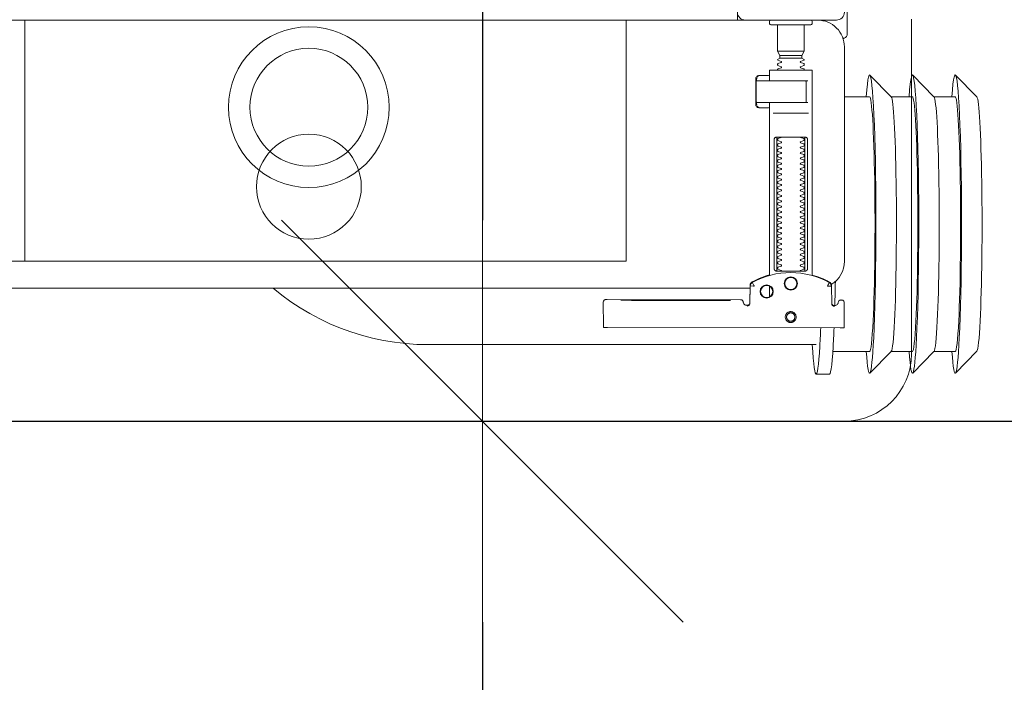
# Model space of a CAD drawing. Header units: millimetres. Extents: x 28291 to 177760, y -399809 to -170937.
# Tile 460 of 656: x 60884 to 60921, y -195425 to -195400. Entities that reach past the tile are written whole.
import ezdxf

# ---------------------------------------------------------------- set-up
doc = ezdxf.new("R2010")
doc.units = ezdxf.units.MM
doc.linetypes.add('HIDDEN2', pattern=[4.7625, 3.175, -1.5875])
doc.layers.get('0').update_dxf_attribs({"lineweight": 0})
for name, color, linetype, lineweight in [('!! 0_ Istn-sciany', 3, 'Continuous', 30), ('!! wymiary osi', 250, 'Continuous', 9), ('Dimension (ISO)', 7, 'Continuous', 25)]:
    doc.layers.add(name, color=color, linetype=linetype, lineweight=lineweight)
doc.layers.add('!! 2_WYBURZENIA DO REMONTU', color=7, linetype='Continuous', lineweight=0, true_color=0x4d4d4d, plot=False)
doc.layers.add('!!_@ wypos sanit nd', color=7, linetype='Continuous', lineweight=0, plot=False)
doc.styles.add('Note Text (ISO)', font='tahoma.ttf')
doc.styles.add('TXT', font='simplex.shx')
doc.dimstyles.new('Default (ISO)', dxfattribs={"dimscale": 5, "dimtxt": 5, "dimasz": 5, "dimexe": 3.175, "dimexo": 0, "dimgap": 0.762, "dimtad": 1, "dimdec": 0, "dimrnd": 1e-08, "dimzin": 0, "dimtxsty": 'Note Text (ISO)', "dimcen": 0.09, "dimdle": 10, "dimclrd": 256, "dimclre": 256, "dimclrt": 256, "dimazin": 0, "dimtfac": 0.70104, "dimtmove": 0, "dimatfit": 3, "dimfxl": 1, "dimtolj": 1, "dimtzin": 0, "dimlwd": -1, "dimlwe": -1, "dimarcsym": 0})
doc.dimstyles.new('DIM50', dxfattribs={"dimscale": 5, "dimtxt": 2.5, "dimasz": 1.5, "dimexe": 0, "dimexo": 0, "dimgap": 0.5, "dimtad": 1, "dimdec": 4, "dimrnd": 0.5, "dimdsep": 46, "dimtxsty": 'TXT', "dimblk1": 'TICK1', "dimblk2": 'TICK1', "dimsah": 1, "dimcen": 0, "dimse1": 1, "dimse2": 1, "dimclrd": 1, "dimclre": 7, "dimclrt": 9, "dimadec": 0, "dimazin": 0, "dimtfac": 1, "dimtdec": 4, "dimtmove": 2, "dimatfit": 3, "dimldrblk": 'TICK1', "dimfxl": 1, "dimtolj": 1, "dimarcsym": 0})

# ---------------------------------------------------------------- blocks, each defined once
blk = doc.blocks.new('A$C351F644B')
for p, q in [((22.5, 15), (22.5, 2.5)), ((20, 0), (-20, 0))]:
    blk.add_line(p, q)
blk.add_circle((0, 8.75), 1.959)
blk.add_arc((20, 2.5), 2.5, 270, 0)
blk = doc.blocks.new('A$Cff2eaf8b')
for points in [[(-0.18941, 0.09963), (-0.19441, 0.09963)], [(-0.24945, 0.09108), (-0.24147, 0.09927)], [(-0.24136, 0.09113), (-0.23342, 0.09113), (-0.22548, 0.09927)], [(-0.22538, 0.09113), (-0.21743, 0.09113), (-0.2095, 0.09927)], [(-0.19567, 0.09113), (-0.20939, 0.09113)], [(-0.18941, 0.08863), (-0.04454, 0.08863), (-0.04035, 0.08853), (-0.03617, 0.08824), (-0.032, 0.08775), (-0.02786, 0.08707), (-0.02376, 0.08619), (-0.0197, 0.08513), (-0.0157, 0.08388), (-0.01176, 0.08244), (-0.00789, 0.08082), (-0.0041, 0.07902), (-0.0004, 0.07705), (0.0032, 0.0749), (0.0067, 0.0726), (0.01009, 0.07012), (0.01337, 0.0675)], [(-0.19839, 0.08237), (-0.11148, 0.08219)], [(-0.19594, 0.07411), (-0.19609, 0.07411), (-0.19639, 0.07411), (-0.19593, 0.07402), (-0.19578, 0.07396), (-0.19564, 0.07387), (-0.19551, 0.07376), (-0.1954, 0.07363), (-0.19532, 0.07349), (-0.19526, 0.07333), (-0.19523, 0.07317)], [(-0.16479, 0.06647), (-0.16466, 0.07302), (-0.16465, 0.07318), (-0.16461, 0.07333), (-0.16454, 0.07348), (-0.16445, 0.07361), (-0.16435, 0.07373), (-0.16422, 0.07383), (-0.16409, 0.07391), (-0.16394, 0.07396), (-0.16349, 0.07404), (-0.1638, 0.07405), (-0.16395, 0.07405)], [(-0.172, 0.07079), (-0.172, 0.06674)], [(-0.12195, 0.07209), (-0.15195, 0.07215)], [(-0.15195, 0.07205), (-0.12195, 0.07199)], [(0.16493, 0.0675), (-0.16477, 0.0675)], [(-0.172, 0.06279), (-0.172, -0.00182)], [(-0.1852, 0.06018), (-0.1852, 0.01218)], [(-0.1748, 0.01218), (-0.1748, 0.06018)], [(-0.11847, -0.0325), (-0.11847, 0.0575), (0.11153, 0.0575), (0.11153, -0.0325)], [(0.10602, 0.0575), (0.10602, -0.0325)], [(-0.17342, 0.00218), (-0.18659, 0.00218)], [(-0.172, 0.00012), (-0.17167, 0.00018), (-0.1682, 0.00018), (-0.1681, 0.00018), (-0.16799, 0.00016), (-0.16789, 0.00007), (-0.16779, 0.00006), (-0.16762, 0.00005), (-0.16752, 0.00005), (-0.16741, 0.00003), (-0.1673, -0.00004), (-0.16725, -0.00018), (-0.16725, -0.00044), (-0.16711, -0.00046), (-0.16701, -0.0005), (-0.16693, -0.00056), (-0.16688, -0.0007), (-0.16688, -0.01094), (-0.16692, -0.01107), (-0.16701, -0.01115), (-0.16725, -0.0112), (-0.16725, -0.01147), (-0.16728, -0.01157), (-0.16735, -0.01164), (-0.16746, -0.01168), (-0.16762, -0.01169), (-0.16775, -0.0117), (-0.16789, -0.01172), (-0.16797, -0.01179), (-0.16807, -0.01182), (-0.1682, -0.01182), (-0.17167, -0.01182), (-0.172, -0.01177)], [(-0.16829, 0.00017), (-0.16772, 0.00003), (-0.16738, -0.00042)], [(-0.18633, -0.00182), (-0.17526, -0.00182), (-0.17367, -0.00182)], [(-0.16723, -0.00083), (-0.16714, -0.00136), (-0.16713, -0.00163)], [(-0.24945, -0.00383), (-0.24147, -0.01202)], [(-0.24136, -0.00387), (-0.23342, -0.00387), (-0.22548, -0.01202)], [(-0.22538, -0.00387), (-0.21743, -0.00387), (-0.2095, -0.01202)], [(-0.2, -0.00387), (-0.20939, -0.00387)], [(-0.18633, -0.00982), (-0.18551, -0.00982), (-0.18567, -0.00972), (-0.1857, -0.00962)], [(-0.16713, -0.01002), (-0.16714, -0.01028), (-0.16723, -0.01081)], [(-0.16738, -0.01122), (-0.16772, -0.01167), (-0.16829, -0.01182)], [(-0.1841, -0.0183), (-0.1759, -0.0183)], [(-0.175, -0.02092), (-0.185, -0.02092)], [(-0.1759, -0.01936), (-0.1841, -0.01936)], [(-0.20001, -0.0258), (-0.19988, -0.02576), (-0.19976, -0.02573), (-0.19963, -0.02571), (-0.19948, -0.02571)], [(-0.20099, -0.02721), (-0.20099, -0.0722)], [(-0.16, -0.0355), (-0.16, -0.0325), (0.16, -0.0325), (0.16, -0.0355)]]:
    blk.add_lwpolyline(points)
for points in [[(-0.19989, 0.08236), (-0.19995, 0.07336, 0.009369), (-0.19994, 0.07293), (-0.19992, 0.07276), (-0.19986, 0.07259), (-0.19979, 0.07243), (-0.19968, 0.07229), (-0.19955, 0.07217), (-0.19941, 0.07208), (-0.19924, 0.07201), (-0.19908, 0.07197), (-0.19895, 0.07196), (-0.1988, 0.07196)], [(-0.16413, 0.07389), (-0.16324, 0.07389), (-0.16303, 0.07386), (-0.16283, 0.0738), (-0.16264, 0.07369), (-0.16249, 0.07354), (-0.16237, 0.07337), (-0.16228, 0.07317), (-0.16225, 0.07297, 0.002299), (-0.16224, 0.07285, 0.40455), (-0.16124, 0.07188), (-0.11145, 0.07178), (-0.11127, 0.07178), (-0.11111, 0.07178), (-0.111, 0.07178), (-0.11083, 0.07179), (-0.11065, 0.07183), (-0.11049, 0.0719), (-0.11033, 0.072), (-0.1102, 0.07212), (-0.11009, 0.07227), (-0.11001, 0.07243), (-0.10996, 0.07261), (-0.10995, 0.07279), (-0.10997, 0.08178), (-0.10998, 0.08217)], [(-0.19576, 0.07395), (-0.19665, 0.07395, 0.282591), (-0.19754, 0.0734), (-0.19758, 0.07331), (-0.19761, 0.0732), (-0.19763, 0.07311), (-0.19764, 0.07296, -0.415352), (-0.19865, 0.07196)], [(-0.19623, 0.07426), (-0.19588, 0.0742), (-0.19555, 0.07399), (-0.19533, 0.07367), (-0.19523, 0.07332), (-0.19513, 0.06676), (-0.19513, 0.0667, 0.265347), (-0.19435, 0.06544, 0.125711), (-0.17997, 0.06173, 0.125711), (-0.16558, 0.06538, 0.26954), (-0.1648, 0.06667), (-0.16467, 0.07322), (-0.16464, 0.07344), (-0.16456, 0.07365), (-0.16444, 0.07383), (-0.16428, 0.07399), (-0.1641, 0.0741), (-0.16389, 0.07417), (-0.16368, 0.0742)], [(-0.19513, 0.06651), (-0.19511, 0.06632), (-0.19509, 0.06622), (-0.19506, 0.06612), (-0.19503, 0.06602), (-0.19498, 0.06592), (-0.19493, 0.06582), (-0.19488, 0.06573), (-0.19482, 0.06564), (-0.19475, 0.06556), (-0.19468, 0.06548), (-0.1946, 0.06541), (-0.19452, 0.06535), (-0.19443, 0.06529), (-0.19434, 0.06524), (-0.19358, 0.06483), (-0.19281, 0.06445), (-0.19203, 0.0641), (-0.19125, 0.06376), (-0.19045, 0.06345), (-0.18964, 0.06316), (-0.18882, 0.06289), (-0.188, 0.06265), (-0.188, -0.01362, 0.414214), (-0.1878, -0.01382), (-0.17545, -0.01382), (-0.1722, -0.01382, 0.414214), (-0.172, -0.01362), (-0.172, -0.00982)], [(-0.172, 0.0626), (-0.17117, 0.06284), (-0.17034, 0.0631), (-0.16952, 0.06339), (-0.16872, 0.0637), (-0.16792, 0.06404), (-0.16713, 0.06439), (-0.16635, 0.06477), (-0.16558, 0.06518), (-0.16557, 0.06518, 0.269546), (-0.16479, 0.06647)], [(-0.15993, -0.0325), (-0.17249, -0.0325, 0.405519), (-0.172, -0.032), (-0.172, -0.0313, 0.414214), (-0.1725, -0.0308), (-0.1875, -0.0308, 0.414214), (-0.188, -0.0313), (-0.188, -0.032, 0.405519), (-0.18751, -0.0325), (-0.19, -0.0325, -0.414214), (-0.2, -0.0225), (-0.2, 0.0575, -0.266001), (-0.19506, 0.06612)], [(-0.18353, 0.01118, 0.182836), (-0.18364, 0.01127), (-0.18485, 0.01168, 0.050055), (-0.185, 0.01194), (-0.185, 0.01222, 0.050055), (-0.18485, 0.01248), (-0.18364, 0.01289, 0.719897), (-0.18364, 0.01327), (-0.18485, 0.01368, 0.050055), (-0.185, 0.01394), (-0.185, 0.01422, 0.050055), (-0.18485, 0.01448), (-0.18364, 0.01489, 0.719897), (-0.18364, 0.01527), (-0.18485, 0.01568, 0.050055), (-0.185, 0.01594), (-0.185, 0.01622, 0.050055), (-0.18485, 0.01648), (-0.18364, 0.01689, 0.719897), (-0.18364, 0.01727), (-0.18485, 0.01768, 0.050055), (-0.185, 0.01794), (-0.185, 0.01822, 0.050055), (-0.18485, 0.01848), (-0.18364, 0.01889, 0.719897), (-0.18364, 0.01927), (-0.18485, 0.01968, 0.050055), (-0.185, 0.01994), (-0.185, 0.02022, 0.050055), (-0.18485, 0.02048), (-0.18364, 0.02089, 0.719897), (-0.18364, 0.02127), (-0.18485, 0.02168, 0.050055), (-0.185, 0.02194), (-0.185, 0.02222, 0.050055), (-0.18485, 0.02248), (-0.18364, 0.02289, 0.719897), (-0.18364, 0.02327), (-0.18485, 0.02368, 0.050055), (-0.185, 0.02394), (-0.185, 0.02422, 0.050055), (-0.18485, 0.02448), (-0.18364, 0.02489, 0.719897), (-0.18364, 0.02527), (-0.18485, 0.02568, 0.050055), (-0.185, 0.02594), (-0.185, 0.02622, 0.050055), (-0.18485, 0.02648), (-0.18364, 0.02689, 0.719897), (-0.18364, 0.02727), (-0.18485, 0.02768, 0.050055), (-0.185, 0.02794), (-0.185, 0.02822, 0.050055), (-0.18485, 0.02848), (-0.18364, 0.02889, 0.719897), (-0.18364, 0.02927), (-0.18485, 0.02968, 0.050055), (-0.185, 0.02994), (-0.185, 0.03022, 0.050055), (-0.18485, 0.03048), (-0.18364, 0.03089, 0.719897), (-0.18364, 0.03127), (-0.18485, 0.03168, 0.050055), (-0.185, 0.03194), (-0.185, 0.03222, 0.050055), (-0.18485, 0.03248), (-0.18364, 0.03289, 0.719897), (-0.18364, 0.03327), (-0.18485, 0.03368, 0.050055), (-0.185, 0.03394), (-0.185, 0.03422, 0.050055), (-0.18485, 0.03448), (-0.18364, 0.03489, 0.719897), (-0.18364, 0.03527), (-0.18485, 0.03568, 0.050055), (-0.185, 0.03594), (-0.185, 0.03622, 0.050055), (-0.18485, 0.03648), (-0.18364, 0.03689, 0.719897), (-0.18364, 0.03727), (-0.18485, 0.03768, 0.050055), (-0.185, 0.03794), (-0.185, 0.03822, 0.050055), (-0.18485, 0.03848), (-0.18364, 0.03889, 0.719897), (-0.18364, 0.03927), (-0.18485, 0.03968, 0.050055), (-0.185, 0.03994), (-0.185, 0.04022, 0.050055), (-0.18485, 0.04048), (-0.18364, 0.04089, 0.719897), (-0.18364, 0.04127), (-0.18485, 0.04168, 0.050055), (-0.185, 0.04194), (-0.185, 0.04222, 0.050055), (-0.18485, 0.04248), (-0.18364, 0.04289, 0.719897), (-0.18364, 0.04327), (-0.18485, 0.04368, 0.050055), (-0.185, 0.04394), (-0.185, 0.04422, 0.050055), (-0.18485, 0.04448), (-0.18364, 0.04489, 0.719897), (-0.18364, 0.04527), (-0.18485, 0.04568, 0.050055), (-0.185, 0.04594), (-0.185, 0.04622, 0.050055), (-0.18485, 0.04648), (-0.18364, 0.04689, 0.719897), (-0.18364, 0.04727), (-0.18485, 0.04768, 0.050055), (-0.185, 0.04794), (-0.185, 0.04822, 0.050055), (-0.18485, 0.04848), (-0.18364, 0.04889, 0.719897), (-0.18364, 0.04927), (-0.18485, 0.04968, 0.050055), (-0.185, 0.04994), (-0.185, 0.05022, 0.050055), (-0.18485, 0.05048), (-0.18364, 0.05089, 0.719897), (-0.18364, 0.05127), (-0.18485, 0.05168, 0.050055), (-0.185, 0.05194), (-0.185, 0.05222, 0.050055), (-0.18485, 0.05248), (-0.18364, 0.05289, 0.719897), (-0.18364, 0.05327), (-0.18485, 0.05368, 0.050055), (-0.185, 0.05394), (-0.185, 0.05422, 0.050055), (-0.18485, 0.05448), (-0.18364, 0.05489, 0.719897), (-0.18364, 0.05527), (-0.18485, 0.05568, 0.050055), (-0.185, 0.05594), (-0.185, 0.05622, 0.050055), (-0.18485, 0.05648), (-0.18364, 0.05689, 0.719897), (-0.18364, 0.05727), (-0.18485, 0.05768, 0.050055), (-0.185, 0.05794), (-0.185, 0.05822, 0.050055), (-0.18485, 0.05848), (-0.18364, 0.05889, 0.719897), (-0.18364, 0.05927), (-0.18485, 0.05968, 0.050055), (-0.185, 0.05994), (-0.185, 0.06022, 0.050055), (-0.18485, 0.06048), (-0.18364, 0.06089, 0.474594), (-0.18353, 0.06118)], [(-0.17647, 0.06118, 0.474594), (-0.17636, 0.06089), (-0.17515, 0.06048, 0.050055), (-0.175, 0.06022), (-0.175, 0.05994, 0.050055), (-0.17515, 0.05968), (-0.17636, 0.05927, 0.719897), (-0.17636, 0.05889), (-0.17515, 0.05848, 0.050055), (-0.175, 0.05822), (-0.175, 0.05794, 0.050055), (-0.17515, 0.05768), (-0.17636, 0.05727, 0.719897), (-0.17636, 0.05689), (-0.17515, 0.05648, 0.050055), (-0.175, 0.05622), (-0.175, 0.05594, 0.050055), (-0.17515, 0.05568), (-0.17636, 0.05527, 0.719897), (-0.17636, 0.05489), (-0.17515, 0.05448, 0.050055), (-0.175, 0.05422), (-0.175, 0.05394, 0.050055), (-0.17515, 0.05368), (-0.17636, 0.05327, 0.719897), (-0.17636, 0.05289), (-0.17515, 0.05248, 0.050055), (-0.175, 0.05222), (-0.175, 0.05194, 0.050055), (-0.17515, 0.05168), (-0.17636, 0.05127, 0.719897), (-0.17636, 0.05089), (-0.17515, 0.05048, 0.050055), (-0.175, 0.05022), (-0.175, 0.04994, 0.050055), (-0.17515, 0.04968), (-0.17636, 0.04927, 0.719897), (-0.17636, 0.04889), (-0.17515, 0.04848, 0.050055), (-0.175, 0.04822), (-0.175, 0.04794, 0.050055), (-0.17515, 0.04768), (-0.17636, 0.04727, 0.719897), (-0.17636, 0.04689), (-0.17515, 0.04648, 0.050055), (-0.175, 0.04622), (-0.175, 0.04594, 0.050055), (-0.17515, 0.04568), (-0.17636, 0.04527, 0.719897), (-0.17636, 0.04489), (-0.17515, 0.04448, 0.050055), (-0.175, 0.04422), (-0.175, 0.04394, 0.050055), (-0.17515, 0.04368), (-0.17636, 0.04327, 0.719897), (-0.17636, 0.04289), (-0.17515, 0.04248, 0.050055), (-0.175, 0.04222), (-0.175, 0.04194, 0.050055), (-0.17515, 0.04168), (-0.17636, 0.04127, 0.719897), (-0.17636, 0.04089), (-0.17515, 0.04048, 0.050055), (-0.175, 0.04022), (-0.175, 0.03994, 0.050055), (-0.17515, 0.03968), (-0.17636, 0.03927, 0.719897), (-0.17636, 0.03889), (-0.17515, 0.03848, 0.050055), (-0.175, 0.03822), (-0.175, 0.03794, 0.050055), (-0.17515, 0.03768), (-0.17636, 0.03727, 0.719897), (-0.17636, 0.03689), (-0.17515, 0.03648, 0.050055), (-0.175, 0.03622), (-0.175, 0.03594, 0.050055), (-0.17515, 0.03568), (-0.17636, 0.03527, 0.719897), (-0.17636, 0.03489), (-0.17515, 0.03448, 0.050055), (-0.175, 0.03422), (-0.175, 0.03394, 0.050055), (-0.17515, 0.03368), (-0.17636, 0.03327, 0.719897), (-0.17636, 0.03289), (-0.17515, 0.03248, 0.050055), (-0.175, 0.03222), (-0.175, 0.03194, 0.050055), (-0.17515, 0.03168), (-0.17636, 0.03127, 0.719897), (-0.17636, 0.03089), (-0.17515, 0.03048, 0.050055), (-0.175, 0.03022), (-0.175, 0.02994, 0.050055), (-0.17515, 0.02968), (-0.17636, 0.02927, 0.719897), (-0.17636, 0.02889), (-0.17515, 0.02848, 0.050055), (-0.175, 0.02822), (-0.175, 0.02794, 0.050055), (-0.17515, 0.02768), (-0.17636, 0.02727, 0.719897), (-0.17636, 0.02689), (-0.17515, 0.02648, 0.050055), (-0.175, 0.02622), (-0.175, 0.02594, 0.050055), (-0.17515, 0.02568), (-0.17636, 0.02527, 0.719897), (-0.17636, 0.02489), (-0.17515, 0.02448, 0.050055), (-0.175, 0.02422), (-0.175, 0.02394, 0.050055), (-0.17515, 0.02368), (-0.17636, 0.02327, 0.719897), (-0.17636, 0.02289), (-0.17515, 0.02248, 0.050055), (-0.175, 0.02222), (-0.175, 0.02194, 0.050055), (-0.17515, 0.02168), (-0.17636, 0.02127, 0.719897), (-0.17636, 0.02089), (-0.17515, 0.02048, 0.050055), (-0.175, 0.02022), (-0.175, 0.01994, 0.050055), (-0.17515, 0.01968), (-0.17636, 0.01927, 0.719897), (-0.17636, 0.01889), (-0.17515, 0.01848, 0.050055), (-0.175, 0.01822), (-0.175, 0.01794, 0.050055), (-0.17515, 0.01768), (-0.17636, 0.01727, 0.719897), (-0.17636, 0.01689), (-0.17515, 0.01648, 0.050055), (-0.175, 0.01622), (-0.175, 0.01594, 0.050055), (-0.17515, 0.01568), (-0.17636, 0.01527, 0.719897), (-0.17636, 0.01489), (-0.17515, 0.01448, 0.050055), (-0.175, 0.01422), (-0.175, 0.01394, 0.050055), (-0.17515, 0.01368), (-0.17636, 0.01327, 0.719897), (-0.17636, 0.01289), (-0.17515, 0.01248, 0.050055), (-0.175, 0.01222), (-0.175, 0.01194, 0.050055), (-0.17515, 0.01168), (-0.17636, 0.01127, 0.182836), (-0.17647, 0.01118)], [(-0.1857, -0.00202), (-0.1857, -0.00962), (-0.1857, -0.00202), (-0.18567, -0.00192), (-0.18559, -0.00184), (-0.17696, -0.00182), (-0.16725, -0.00182, -0.414214), (-0.16705, -0.00202), (-0.16705, -0.00962, -0.414214), (-0.16725, -0.00982), (-0.18543, -0.00982), (-0.18553, -0.00978), (-0.1856, -0.00962)], [(-0.185, -0.01382), (-0.185, -0.01406, -0.050055), (-0.18485, -0.01432), (-0.18364, -0.01473, -0.719897), (-0.18364, -0.01511), (-0.18485, -0.01552, -0.050055), (-0.185, -0.01578), (-0.185, -0.01606, -0.050055), (-0.18485, -0.01632), (-0.18364, -0.01673, -0.719897), (-0.18364, -0.01711), (-0.18485, -0.01752, -0.050055), (-0.185, -0.01778), (-0.1841, -0.0183), (-0.1841, -0.01936), (-0.185, -0.02092), (-0.185, -0.0308)], [(-0.175, -0.01382), (-0.175, -0.01406, 0.050055), (-0.17515, -0.01432), (-0.17636, -0.01473, 0.719897), (-0.17636, -0.01511), (-0.17515, -0.01552, 0.050055), (-0.175, -0.01578), (-0.175, -0.01606, 0.050055), (-0.17515, -0.01632), (-0.17636, -0.01673, 0.719897), (-0.17636, -0.01711), (-0.17515, -0.01752, 0.050055), (-0.175, -0.01778), (-0.1759, -0.0183), (-0.1759, -0.01936), (-0.175, -0.02092), (-0.175, -0.0308)], [(-0.20011, -0.02584, 0.091301), (-0.20056, -0.02614, 0.198909), (-0.20099, -0.02721)], [(-0.19945, -0.02578, 0.170835), (-0.20011, -0.02584)]]:
    blk.add_lwpolyline(points, format="xyb")
for points in [[(-0.17994, 0.08038), (-0.17974, 0.08037), (-0.17954, 0.08034), (-0.17935, 0.08029), (-0.17916, 0.08022), (-0.17897, 0.08013), (-0.1788, 0.08003), (-0.17864, 0.07991), (-0.17849, 0.07978), (-0.17836, 0.07963), (-0.17824, 0.07947), (-0.17814, 0.07929), (-0.17805, 0.07911), (-0.17798, 0.07892), (-0.17793, 0.07873), (-0.17791, 0.07853), (-0.1779, 0.07833), (-0.17791, 0.07813), (-0.17794, 0.07793), (-0.17799, 0.07773), (-0.17805, 0.07754), (-0.17814, 0.07736), (-0.17824, 0.07719), (-0.17836, 0.07703), (-0.1785, 0.07688), (-0.17865, 0.07675), (-0.17881, 0.07663), (-0.17898, 0.07652), (-0.17916, 0.07644), (-0.17935, 0.07637), (-0.17955, 0.07632), (-0.17975, 0.07629), (-0.17995, 0.07628), (-0.18015, 0.07629), (-0.18035, 0.07632), (-0.18054, 0.07637), (-0.18073, 0.07644), (-0.18091, 0.07653), (-0.18109, 0.07663), (-0.18125, 0.07675), (-0.18139, 0.07689), (-0.18153, 0.07704), (-0.18165, 0.0772), (-0.18175, 0.07737), (-0.18184, 0.07755), (-0.1819, 0.07774), (-0.18195, 0.07794), (-0.18198, 0.07813), (-0.18199, 0.07834), (-0.18198, 0.07854), (-0.18195, 0.07873), (-0.1819, 0.07893), (-0.18183, 0.07912), (-0.18175, 0.0793), (-0.18164, 0.07947), (-0.18152, 0.07963), (-0.18139, 0.07978), (-0.18124, 0.07992), (-0.18108, 0.08004), (-0.18091, 0.08014), (-0.18072, 0.08022), (-0.18053, 0.08029), (-0.18034, 0.08034), (-0.18014, 0.08037)], [(-0.17994, 0.07987), (-0.17979, 0.07987), (-0.17964, 0.07984), (-0.17949, 0.07981), (-0.17935, 0.07976), (-0.17921, 0.07969), (-0.17908, 0.07961), (-0.17896, 0.07952), (-0.17885, 0.07942), (-0.17874, 0.07931), (-0.17865, 0.07918), (-0.17858, 0.07905), (-0.17851, 0.07892), (-0.17846, 0.07877), (-0.17842, 0.07862), (-0.1784, 0.07847), (-0.17839, 0.07832), (-0.1784, 0.07817), (-0.17842, 0.07802), (-0.17846, 0.07787), (-0.17851, 0.07773), (-0.17858, 0.07759), (-0.17866, 0.07746), (-0.17875, 0.07734), (-0.17885, 0.07723), (-0.17896, 0.07712), (-0.17909, 0.07703), (-0.17922, 0.07696), (-0.17935, 0.07689), (-0.1795, 0.07684), (-0.17964, 0.0768), (-0.1798, 0.07678), (-0.17995, 0.07677), (-0.1801, 0.07678), (-0.18025, 0.07681), (-0.1804, 0.07684), (-0.18054, 0.07689), (-0.18068, 0.07696), (-0.18081, 0.07704), (-0.18093, 0.07713), (-0.18104, 0.07723), (-0.18114, 0.07734), (-0.18123, 0.07747), (-0.18131, 0.0776), (-0.18138, 0.07773), (-0.18143, 0.07788), (-0.18146, 0.07803), (-0.18149, 0.07818), (-0.18149, 0.07833), (-0.18149, 0.07848), (-0.18146, 0.07863), (-0.18143, 0.07878), (-0.18137, 0.07892), (-0.18131, 0.07906), (-0.18123, 0.07919), (-0.18114, 0.07931), (-0.18104, 0.07942), (-0.18092, 0.07952), (-0.1808, 0.07962), (-0.18067, 0.07969), (-0.18053, 0.07976), (-0.18039, 0.07981), (-0.18024, 0.07985), (-0.18009, 0.07987)], [(-0.17471, 0.06118), (-0.17462, 0.06118), (-0.17454, 0.06117), (-0.17445, 0.06115), (-0.17437, 0.06113), (-0.17428, 0.06109), (-0.1742, 0.06105), (-0.17413, 0.061), (-0.17406, 0.06095), (-0.174, 0.06088), (-0.17394, 0.06081), (-0.17389, 0.06072), (-0.17384, 0.06062), (-0.17381, 0.06052), (-0.17378, 0.06041), (-0.17376, 0.06029), (-0.17376, 0.06018), (-0.17376, 0.01218), (-0.17376, 0.01206), (-0.17378, 0.01195), (-0.17381, 0.01184), (-0.17384, 0.01173), (-0.17389, 0.01164), (-0.17394, 0.01155), (-0.174, 0.01148), (-0.17406, 0.01141), (-0.17413, 0.01135), (-0.1742, 0.01131), (-0.17428, 0.01126), (-0.17437, 0.01123), (-0.17445, 0.01121), (-0.17454, 0.01119), (-0.17462, 0.01118), (-0.17471, 0.01118), (-0.18529, 0.01118), (-0.18538, 0.01118), (-0.18547, 0.01119), (-0.18555, 0.01121), (-0.18564, 0.01123), (-0.18572, 0.01126), (-0.1858, 0.01131), (-0.18587, 0.01135), (-0.18594, 0.01141), (-0.18601, 0.01148), (-0.18606, 0.01155), (-0.18612, 0.01164), (-0.18616, 0.01173), (-0.1862, 0.01184), (-0.18623, 0.01195), (-0.18624, 0.01206), (-0.18625, 0.01218), (-0.18625, 0.06018), (-0.18624, 0.06029), (-0.18623, 0.06041), (-0.1862, 0.06052), (-0.18616, 0.06062), (-0.18612, 0.06072), (-0.18606, 0.06081), (-0.18601, 0.06088), (-0.18594, 0.06095), (-0.18587, 0.061), (-0.1858, 0.06105), (-0.18572, 0.06109), (-0.18564, 0.06113), (-0.18555, 0.06115), (-0.18547, 0.06117), (-0.18538, 0.06118), (-0.18529, 0.06118)]]:
    blk.add_lwpolyline(points, close=True)
for points in [[(-0.19436, 0.06548), (-0.19435, 0.06548), (-0.19435, 0.06548), (-0.19435, 0.06548), (-0.19435, 0.06548), (-0.19435, 0.06548), (-0.19435, 0.06548), (-0.19435, 0.06548), (-0.19435, 0.06548), (-0.19435, 0.06548), (-0.19435, 0.06548), (-0.19435, 0.06548), (-0.19435, 0.06548), (-0.19435, 0.06548), (-0.19435, 0.06548), (-0.19435, 0.06548), (-0.19435, 0.06548), (-0.19435, 0.06548), (-0.19435, 0.06548), (-0.19435, 0.06549), (-0.19435, 0.06549), (-0.19435, 0.06549), (-0.19435, 0.06549), (-0.19435, 0.06549), (-0.19435, 0.06549), (-0.19435, 0.0655), (-0.19435, 0.0655), (-0.19434, 0.0655), (-0.19434, 0.06551), (-0.19434, 0.06551), (-0.19434, 0.06552), (-0.19433, 0.06552), (-0.19433, 0.06553), (-0.19433, 0.06553), (-0.19433, 0.06554), (-0.19432, 0.06554), (-0.19432, 0.06555), (-0.19432, 0.06555), (-0.19432, 0.06556), (-0.19431, 0.06556), (-0.19431, 0.06557), (-0.19431, 0.06558), (-0.1943, 0.06558), (-0.1943, 0.06559), (-0.19429, 0.0656), (-0.19429, 0.06561), (-0.19429, 0.06561), (-0.19428, 0.06562), (-0.19428, 0.06563), (-0.19427, 0.06564), (-0.19427, 0.06565), (-0.19426, 0.06566), (-0.19426, 0.06566), (-0.19425, 0.06567), (-0.19425, 0.06568), (-0.19424, 0.06569), (-0.19424, 0.0657), (-0.19423, 0.06571), (-0.19423, 0.06572), (-0.19422, 0.06573), (-0.19422, 0.06574), (-0.19421, 0.06575), (-0.1942, 0.06576), (-0.1942, 0.06578), (-0.19419, 0.06579), (-0.19419, 0.0658), (-0.19418, 0.06581), (-0.19417, 0.06582), (-0.19417, 0.06583), (-0.19416, 0.06585), (-0.19415, 0.06586), (-0.19414, 0.06588), (-0.19413, 0.06591), (-0.19411, 0.06594), (-0.1941, 0.06596), (-0.19408, 0.06599), (-0.19407, 0.06602), (-0.19405, 0.06605), (-0.19395, 0.06623), (-0.19393, 0.06626), (-0.1939, 0.06633), (-0.19388, 0.06636), (-0.19386, 0.0664), (-0.19384, 0.06643), (-0.19382, 0.06646), (-0.1938, 0.0665), (-0.19378, 0.06653), (-0.19377, 0.06657), (-0.19376, 0.06659), (-0.19375, 0.0666), (-0.19375, 0.0666), (-0.19374, 0.06662), (-0.19373, 0.06663), (-0.19372, 0.06664), (-0.19372, 0.06665), (-0.19371, 0.06666), (-0.19371, 0.06667), (-0.19371, 0.06667), (-0.1937, 0.06668), (-0.1937, 0.06668), (-0.1937, 0.06668), (-0.1937, 0.06669), (-0.1937, 0.06669), (-0.1937, 0.0667), (-0.19369, 0.06671), (-0.19369, 0.06671), (-0.19369, 0.06672), (-0.19368, 0.06672), (-0.19368, 0.06672), (-0.19368, 0.06673), (-0.19367, 0.06673), (-0.19367, 0.06674), (-0.19367, 0.06674), (-0.19366, 0.06674), (-0.19365, 0.06675), (-0.19365, 0.06675), (-0.19364, 0.06676), (-0.19364, 0.06676), (-0.19364, 0.06676), (-0.19364, 0.06677), (-0.19363, 0.06677), (-0.19363, 0.06678), (-0.19363, 0.06678), (-0.19363, 0.06678), (-0.19363, 0.06679), (-0.19363, 0.06679), (-0.19363, 0.0668), (-0.19363, 0.0668), (-0.19363, 0.06681), (-0.19364, 0.06681), (-0.19364, 0.06681), (-0.19364, 0.06682), (-0.19364, 0.06682), (-0.19364, 0.06682), (-0.19365, 0.06682), (-0.19365, 0.06682), (-0.19365, 0.06682), (-0.19365, 0.06682), (-0.19365, 0.06682), (-0.19366, 0.06682), (-0.19366, 0.06682), (-0.19366, 0.06682), (-0.19366, 0.06682), (-0.19366, 0.06682), (-0.19367, 0.06682), (-0.19367, 0.06682), (-0.19367, 0.06682), (-0.19367, 0.06682), (-0.19367, 0.06682), (-0.19368, 0.06682), (-0.19368, 0.06682), (-0.19369, 0.06682), (-0.19369, 0.06682), (-0.19369, 0.06681), (-0.1937, 0.06681), (-0.1937, 0.06681), (-0.19371, 0.06681), (-0.19371, 0.06681), (-0.19371, 0.06681), (-0.19371, 0.06681), (-0.19372, 0.0668), (-0.19372, 0.0668), (-0.19373, 0.0668), (-0.19373, 0.0668), (-0.19374, 0.0668), (-0.19374, 0.0668), (-0.19374, 0.0668), (-0.19375, 0.0668), (-0.19375, 0.06681), (-0.19376, 0.06681), (-0.19376, 0.06681), (-0.19377, 0.06681), (-0.19377, 0.06681), (-0.19377, 0.06681), (-0.19377, 0.06681), (-0.19378, 0.06681), (-0.19378, 0.06681), (-0.19378, 0.06681), (-0.19378, 0.06681), (-0.19379, 0.06681), (-0.19379, 0.06681), (-0.19379, 0.06681), (-0.19379, 0.06681), (-0.1938, 0.06681), (-0.1938, 0.06681), (-0.19381, 0.06681), (-0.19381, 0.06681), (-0.19382, 0.06681), (-0.19383, 0.06681), (-0.19383, 0.06681), (-0.19384, 0.06681), (-0.19385, 0.06681), (-0.19385, 0.06681), (-0.19386, 0.06681), (-0.19387, 0.06681), (-0.19388, 0.06681), (-0.19389, 0.06681), (-0.19389, 0.0668), (-0.1939, 0.0668), (-0.19391, 0.0668), (-0.19392, 0.0668), (-0.19397, 0.0668), (-0.19398, 0.0668), (-0.19399, 0.0668), (-0.194, 0.0668), (-0.19401, 0.0668), (-0.19402, 0.0668), (-0.19403, 0.0668), (-0.19405, 0.0668), (-0.19406, 0.0668), (-0.19407, 0.0668), (-0.19408, 0.0668), (-0.19409, 0.0668), (-0.1941, 0.0668), (-0.19412, 0.0668), (-0.19417, 0.0668), (-0.19419, 0.0668), (-0.19421, 0.0668), (-0.19424, 0.0668), (-0.19426, 0.0668), (-0.19429, 0.0668), (-0.19431, 0.0668), (-0.19433, 0.0668), (-0.19436, 0.0668), (-0.19438, 0.06679), (-0.19455, 0.06679), (-0.19457, 0.06679), (-0.19459, 0.06679), (-0.19461, 0.06679), (-0.19463, 0.06679), (-0.19464, 0.06679), (-0.19465, 0.06679), (-0.19466, 0.06679), (-0.19467, 0.06679), (-0.19468, 0.06679), (-0.19469, 0.06679), (-0.1947, 0.06679), (-0.19471, 0.06679), (-0.19472, 0.06679), (-0.19473, 0.06679), (-0.19474, 0.06679), (-0.19474, 0.06679), (-0.19475, 0.06679), (-0.19476, 0.06679), (-0.19477, 0.06679), (-0.19478, 0.06679), (-0.19479, 0.06679), (-0.1948, 0.06679), (-0.1948, 0.06679), (-0.19481, 0.06679), (-0.19482, 0.06678), (-0.19483, 0.06678), (-0.19484, 0.06678), (-0.19484, 0.06678), (-0.19485, 0.06678), (-0.19486, 0.06678), (-0.19487, 0.06678), (-0.19487, 0.06678), (-0.19488, 0.06678), (-0.19489, 0.06678), (-0.1949, 0.06678), (-0.1949, 0.06678), (-0.19491, 0.06678), (-0.19492, 0.06678), (-0.19492, 0.06678), (-0.19493, 0.06678), (-0.19494, 0.06678), (-0.19494, 0.06678), (-0.19495, 0.06678), (-0.19496, 0.06678), (-0.19496, 0.06678), (-0.19497, 0.06678), (-0.19499, 0.06678), (-0.19499, 0.06678), (-0.195, 0.06678), (-0.195, 0.06678), (-0.19501, 0.06678), (-0.19501, 0.06678), (-0.19502, 0.06678), (-0.19502, 0.06678), (-0.19503, 0.06678), (-0.19503, 0.06678), (-0.19504, 0.06678), (-0.19504, 0.06678), (-0.19505, 0.06678), (-0.19505, 0.06678), (-0.19505, 0.06678), (-0.19506, 0.06678), (-0.19506, 0.06678), (-0.19507, 0.06678), (-0.19507, 0.06678), (-0.19507, 0.06678), (-0.19508, 0.06678), (-0.19508, 0.06678), (-0.19508, 0.06678), (-0.19509, 0.06678), (-0.19509, 0.06678), (-0.19509, 0.06678), (-0.1951, 0.06678), (-0.1951, 0.06678), (-0.1951, 0.06678), (-0.19511, 0.06678), (-0.19511, 0.06678), (-0.19511, 0.06678), (-0.19511, 0.06678), (-0.19511, 0.06678), (-0.19512, 0.06678), (-0.19512, 0.06678), (-0.19512, 0.06678), (-0.19512, 0.06678), (-0.19512, 0.06678), (-0.19512, 0.06678), (-0.19513, 0.06678), (-0.19513, 0.06677), (-0.19513, 0.06677), (-0.19513, 0.06677), (-0.19513, 0.06677), (-0.19513, 0.06677), (-0.19513, 0.06677), (-0.19513, 0.06677), (-0.19513, 0.06677), (-0.19513, 0.06677), (-0.19513, 0.06677), (-0.19513, 0.06677), (-0.19513, 0.06677), (-0.19513, 0.06677), (-0.19513, 0.06677), (-0.19513, 0.06677), (-0.19513, 0.06678), (-0.19513, 0.06678), (-0.19513, 0.06678), (-0.19513, 0.06678), (-0.19513, 0.06678), (-0.19513, 0.06678), (-0.19513, 0.06678), (-0.19513, 0.06678), (-0.19513, 0.06678), (-0.19513, 0.06678), (-0.19513, 0.06678), (-0.19513, 0.06678), (-0.19513, 0.06678), (-0.19513, 0.06678), (-0.19513, 0.06678), (-0.19513, 0.06677), (-0.19513, 0.06677, 0.269547)], [(-0.1648, 0.06671), (-0.16481, 0.06671), (-0.16485, 0.06672), (-0.16497, 0.06672), (-0.16603, 0.06675), (-0.16612, 0.06675), (-0.16616, 0.06675), (-0.1662, 0.06675), (-0.16623, 0.06676), (-0.16627, 0.06677), (-0.1663, 0.06675), (-0.1663, 0.06672), (-0.16628, 0.0667), (-0.16625, 0.06667), (-0.16623, 0.06663), (-0.16622, 0.0666), (-0.1662, 0.06657), (-0.16561, 0.06549), (-0.1656, 0.06545), (-0.16558, 0.06542, 0.269546)], [(-0.2, -0.0695), (-0.2, -0.0355, -0.414214), (-0.197, -0.0325), (-0.163, -0.0325, -0.414214), (-0.16, -0.0355), (-0.16, -0.0695, -0.414214), (-0.163, -0.0725), (-0.197, -0.0725, -0.414214)]]:
    blk.add_lwpolyline(points, format="xyb", close=True)
for centre, radius in [((-0.17096, 0.06877), 0.00247), ((-0.17096, 0.06877), 0.00227), ((-0.17997, 0.06579), 0.00247), ((-0.17997, 0.06579), 0.00227), ((0, 0), 0.03), ((0, 0), 0.022)]:
    blk.add_circle(centre, radius)
for centre, major_axis, ratio, start_param, end_param in [((-0.24136, 0.04363), (0, 0.0557), 0.04256, 5.733752, 6.988802), ((-0.22538, 0.04363), (0, 0.0557), 0.04256, 5.733752, 6.988802), ((-0.20939, 0.04363), (0, 0.0557), 0.04256, 5.733752, 6.988802), ((-0.18941, 0.04363), (0, 0.056), 0.04256, 5.645661, 6.988802), ((-0.19441, 0.04363), (0, 0.056), 0.04256, 0, 0.705617), ((-0.24936, 0.04363), (0, 0.0475), 0.04256, 0.043665, 0.705617), ((-0.24136, 0.04363), (0, 0.0475), 0.04256, 0, 0.705617), ((-0.23337, 0.04363), (0, 0.0475), 0.04256, 0.043665, 0.705617), ((-0.22538, 0.04363), (0, 0.0475), 0.04256, 0, 0.705617), ((-0.21739, 0.04363), (0, 0.0475), 0.04256, 0.043665, 0.705617), ((-0.20939, 0.04363), (0, 0.0475), 0.04256, 0, 0.705617), ((-0.24136, 0.04363), (0, 0.0557), 0.04256, 0.705617, 3.691026), ((-0.22538, 0.04363), (0, 0.0557), 0.04256, 0.705617, 3.691026), ((-0.20939, 0.04363), (0, 0.0557), 0.04256, 0.705617, 3.691026), ((-0.19441, 0.04363), (0, 0.056), 0.04256, 0.705617, 0.806963), ((-0.18941, 0.04363), (0, 0.056), 0.04256, 0.705617, 0.807212), ((-0.19839, 0.08235), (-0.0015, 0), 0.008726, 4.712674, 6.283151), ((-0.11148, 0.08218), (-0.0015, 0), 0.008726, 3.141878, 4.712682), ((-0.24936, 0.04363), (0, 0.0475), 0.04256, 0.705617, 3.097928), ((-0.24136, 0.04363), (0, 0.0475), 0.04256, 0.705617, 3.141593), ((-0.23337, 0.04363), (0, 0.0475), 0.04256, 0.705617, 3.097928), ((-0.22538, 0.04363), (0, 0.0475), 0.04256, 0.705617, 3.141593), ((-0.21739, 0.04363), (0, 0.0475), 0.04256, 0.705617, 3.097928), ((-0.20939, 0.04363), (0, 0.0475), 0.04256, 0.705617, 3.141593), ((-0.19664, 0.07495), (-0.000002, -0.001), 0.000289, 6.274459, 6.283185), ((-0.19441, 0.04363), (0, 0.056), 0.04256, 0.998527, 1.179108), ((-0.16324, 0.07489), (-0.000002, -0.001), 0.000289, 6.274459, 6.283185), ((-0.19879, 0.07296), (-0.000011, -0.001), 0.706875, 0, 0.012337), ((-0.19844, 0.07196), (-0.000501, 0.000001), 0.008726, 0.786107, 1.14947), ((-0.19864, 0.07296), (-0.000006, -0.001), 0.408573, 0, 0.00956), ((-0.15195, 0.0721), (0.0055, -0.00001), 0.008726, 1.571085, 4.712678), ((-0.12195, 0.07204), (0.0055, -0.00001), 0.008726, 4.712678, 7.854271), ((-0.19463, 0.06658), (-0.0005, -0.000008), 0.017454, 0, 0.000137), ((-0.1653, 0.06668), (0.0005, -0.00001), 0.000006, 6.282744, 6.283185), ((-0.1852, 0.06018), (0, 0.001), 0.000289, 4.712389, 6.283185), ((-0.1748, 0.06018), (0, -0.001), 0.000289, 1.570796, 3.141593), ((-0.1852, 0.01218), (0, -0.001), 0.000289, 0, 1.570796), ((-0.1748, 0.01218), (0, -0.001), 0.000289, 0, 1.570796), ((-0.16763, -0.00015), (0.000004, 0.0002), 0.133184, 0.00502, 0.005026), ((-0.16723, -0.00065), (0.000013, 0.0002), 0.223, 0.006306, 0.006351), ((-0.16763, -0.01149), (0.000004, -0.0002), 0.133184, 6.278107, 6.278112), ((-0.16723, -0.011), (0.000013, -0.0002), 0.223, 6.276731, 6.276777)]:
    blk.add_ellipse(centre, major_axis=major_axis, ratio=ratio, start_param=start_param, end_param=end_param)
blk = doc.blocks.new('*D1405')
at = {"layer": 'DEFPOINTS', "color": 0, "transparency": 16777216}
for p in [(-689.76, 120.19), (510.24, 120.19), (510.24, 18.75)]:
    blk.add_point(p, dxfattribs=at)
at = {"layer": 'Dimension (ISO)', "transparency": 16777216}
for p, q in [((-689.76, 120.19), (-689.76, 2.88)), ((510.24, 120.19), (510.24, 2.88)), ((-664.76, 18.75), (485.24, 18.75))]:
    blk.add_line(p, q, dxfattribs=at)
for points in [[(-664.76, 22.92), (-664.76, 14.58), (-689.76, 18.75)], [(485.24, 22.92), (485.24, 14.58), (510.24, 18.75)]]:
    blk.add_solid(points, dxfattribs=at)
at = {"layer": 'Dimension (ISO)', "lineweight": 9, "transparency": 16777216, "insert": (-160.63, 48.6), "char_height": 25, "attachment_point": 1, "style": 'Note Text (ISO)'}
blk.add_mtext('\\A1;1200', dxfattribs=at)
blk = doc.blocks.new('TICK1')
at = {"color": 0}
for p, q in [((0, -1.4), (0, 1.4)), ((0, 0), (-1, 0))]:
    blk.add_line(p, q, dxfattribs=at)
at = {"color": 2}
blk.add_line((-1, -1), (1, 1), dxfattribs=at)
blk = doc.blocks.new('*D2728')
at = {"layer": '!! wymiary osi', "color": 1, "lineweight": -2, "transparency": 16777216}
blk.add_line((60901.047, -195260.628), (60901.047, -195407.628), dxfattribs=at)
at = {"layer": 'DEFPOINTS', "color": 0, "transparency": 16777216}
for p in [(60824.567, -195253.128), (60824.567, -195415.128), (60901.047, -195415.128)]:
    blk.add_point(p, dxfattribs=at)
at = {"layer": '!! wymiary osi', "color": 1, "lineweight": -2, "transparency": 16777216, "xscale": 7.5, "yscale": 7.5, "zscale": 7.5}
for p, rotation in [((60901.047, -195253.128), 90), ((60901.047, -195415.128), 270)]:
    blk.add_blockref('TICK1', p, dxfattribs=dict(at, rotation=rotation))
at = {"layer": '!! wymiary osi', "color": 9, "transparency": 16777216, "insert": (60892.297, -195272.907), "char_height": 12.5, "attachment_point": 5, "rotation": 90, "style": 'TXT'}
blk.add_mtext('\\A1;162', dxfattribs=at)
blk = doc.blocks.new('*D2729')
at = {"layer": '!! wymiary osi', "color": 1, "lineweight": -2, "transparency": 16777216}
blk.add_line((60901.047, -195422.628), (60901.047, -195581.628), dxfattribs=at)
at = {"layer": 'DEFPOINTS', "color": 0, "transparency": 16777216}
for p in [(60824.567, -195415.128), (60824.567, -195589.128), (60901.047, -195589.128)]:
    blk.add_point(p, dxfattribs=at)
at = {"layer": '!! wymiary osi', "color": 1, "lineweight": -2, "transparency": 16777216, "xscale": 7.5, "yscale": 7.5, "zscale": 7.5}
for p, rotation in [((60901.047, -195415.128), 90), ((60901.047, -195589.128), 270)]:
    blk.add_blockref('TICK1', p, dxfattribs=dict(at, rotation=rotation))
at = {"layer": '!! wymiary osi', "color": 9, "transparency": 16777216, "insert": (60892.297, -195569.266), "char_height": 12.5, "attachment_point": 5, "rotation": 90, "style": 'TXT'}
blk.add_mtext('\\A1;174', dxfattribs=at)
blk = doc.blocks.new('A$C11ef928a')
at = {"layer": 'Dimension (ISO)', "lineweight": 9}
dim = blk.add_linear_dim(base=(510.24, 18.75), p1=(-689.76, 120.19), p2=(510.24, 120.19), angle=180, dimstyle='Default (ISO)', override={"dimdec": 0, "dimlfac": 1, "dimtp": 0, "dimtm": 0, "dimtdec": 2, "dimtofl": 0, "dimatfit": 1}, dxfattribs=at)
dim.commit()
dim.dimension.update_dxf_attribs({"geometry": '*D1405', "text_midpoint": (-125.68, 18.75), "dimtype": 128})

msp = doc.modelspace()

# ---------------------------------------------------------------- linework, layer by layer
at = {"layer": '!! 0_ Istn-sciany'}
msp.add_lwpolyline([(60850.56735, -195415.12813), (60964.56735, -195415.12813)], dxfattribs=at)

# ---------------------------------------------------------------- block references
at = {"layer": '!! 2_WYBURZENIA DO REMONTU', "linetype": 'HIDDEN2', "ltscale": 3}
msp.add_blockref('A$C351F644B', (60894.56735, -195415.12813), dxfattribs=at)
at = {"layer": '!!_@ wypos sanit nd', "xscale": 100, "yscale": 100, "zscale": 100, "rotation": 180}
msp.add_blockref('A$Cff2eaf8b', (60894.56718, -195403.41209), dxfattribs=at)
at = {"xscale": -0.1, "yscale": 0.1, "zscale": 0.1, "rotation": 90}
msp.add_blockref('A$C11ef928a', (82225.12684, -195364.3052), dxfattribs=at)

# ---------------------------------------------------------------- dimensions: what is measured, and where the dimension line sits
at = {"layer": '!! wymiary osi'}
for base, p1, p2, picture, middle in [((60901.04731, -195415.12813), (60824.56735, -195253.12813), (60824.56735, -195415.12813), '*D2728', (60892.29731, -195272.90709)), ((60901.04731, -195589.12813), (60824.56735, -195415.12813), (60824.56735, -195589.12813), '*D2729', (60892.29731, -195569.26629))]:
    dim = msp.add_linear_dim(base=base, p1=p1, p2=p2, angle=90, dimstyle='DIM50', dxfattribs=at)
    dim.commit()
    dim.dimension.update_dxf_attribs({"geometry": picture, "text_midpoint": middle, "dimtype": 160})

doc.saveas('drawing.dxf')
